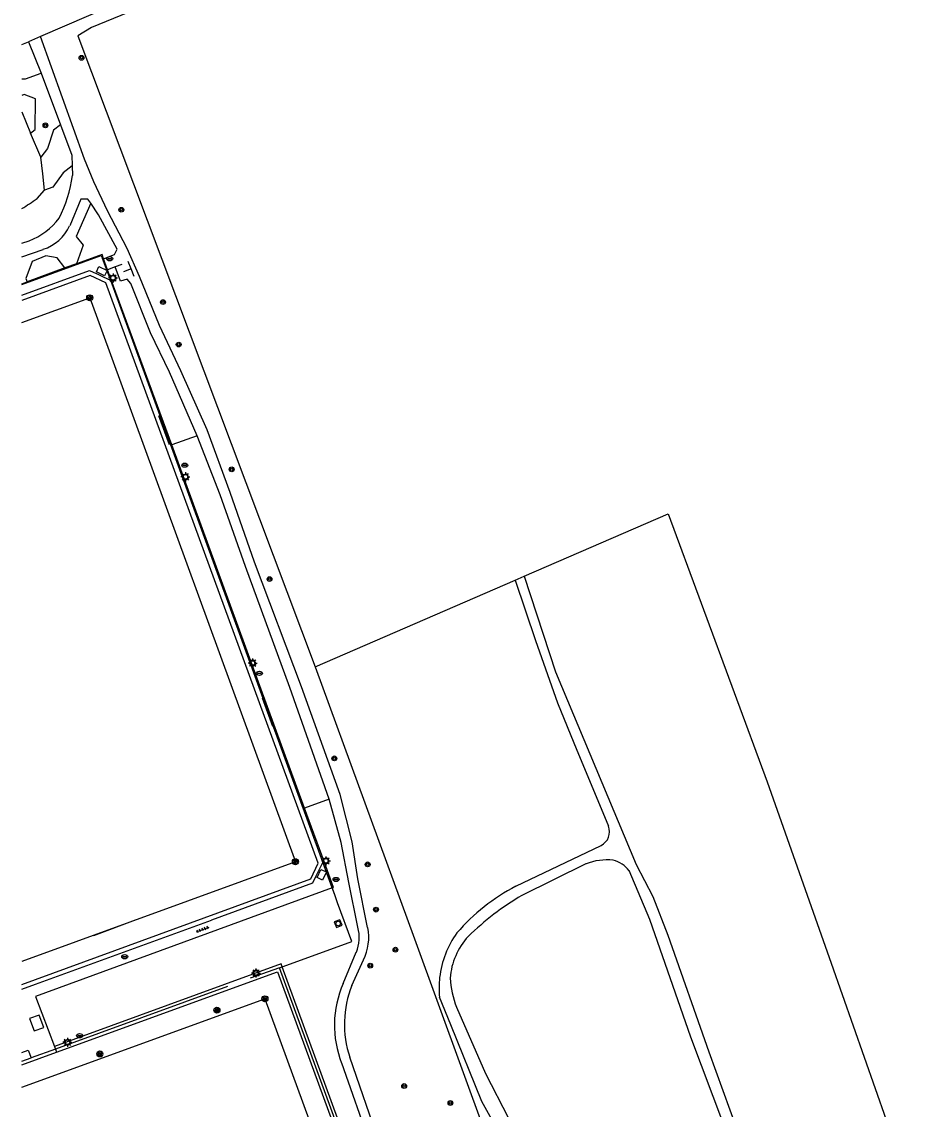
# Model space of a CAD drawing. Extents: x 135999 to 138000, y 396000 to 398501.
# Drawn here: x 136000 to 136147.5, y 396981.4 to 397162.5 of the extents above; entities that cross this region are included whole.
import ezdxf

# ---------------------------------------------------------------- set-up
doc = ezdxf.new("R2010")
doc.units = 0
for name, color, linetype in [('bs-afsc-ballenvanger', 7, 'Continuous'), ('bs-afsc-belijning', 7, 'Continuous'), ('bs-afsc-doel', 7, 'Continuous'), ('bs-afsc-hekwerk laag', 7, 'Continuous'), ('bs-afsc-poort', 7, 'Continuous'), ('bs-afsc-schoonlooprooster', 7, 'Continuous'), ('bs-symb-cornervlag', 7, 'Continuous'), ('bs-symb-sproeier', 7, 'Continuous'), ('bs-symb-veldverlichting', 7, 'Continuous'), ('gg-afsc-draadraster', 7, 'Continuous'), ('gg-afsc-hekwerk', 7, 'Continuous'), ('gg-bbg-overig bouwwerk', 7, 'Continuous'), ('gg-knt-bronhoudergrens', 7, 'Continuous'), ('gg-knt-onverhard', 7, 'Continuous'), ('gg-knt-verharding', 7, 'Continuous'), ('gt-grn-groengrens', 7, 'Continuous'), ('gt-symb-boom', 7, 'Continuous'), ('gt-symb-drainageput', 7, 'Continuous'), ('gt-symb-rioolschacht', 7, 'Continuous'), ('gt-symb-tegel verharding', 7, 'Continuous')]:
    doc.layers.add(name, color=color, linetype=linetype)

# ---------------------------------------------------------------- blocks, each defined once
blk = doc.blocks.new('gt0-BOOM')
at = {"layer": 'gt-symb-boom'}
for radius in [0.4, 0.2]:
    blk.add_circle((0, 0), radius, dxfattribs=at)
blk = doc.blocks.new('bs0-VELDV')
at = {"layer": 'bs-symb-veldverlichting'}
for p, q in [((-0.38, 0), (-0.75, 0)), ((-0.53, 0.53), (-0.27, 0.27)), ((-0.35, 0.14), (-0.52, 0.22)), ((-0.22, 0.52), (-0.14, 0.35)), ((0, 0.75), (0, 0.38)), ((0.22, 0.52), (0.14, 0.35)), ((0.27, 0.27), (0.53, 0.53)), ((0.35, 0.14), (0.52, 0.22)), ((0.38, 0), (0.75, 0)), ((-0.27, -0.27), (-0.53, -0.53)), ((-0.35, -0.14), (-0.52, -0.22)), ((-0.14, -0.35), (-0.22, -0.52)), ((0, -0.38), (0, -0.75)), ((0.14, -0.35), (0.22, -0.52)), ((0.27, -0.27), (0.53, -0.53)), ((0.35, -0.14), (0.52, -0.22))]:
    blk.add_line(p, q, dxfattribs=at)
blk.add_circle((0, 0), 0.375, dxfattribs=at)
blk = doc.blocks.new('gt0-DPUT')
at = {"layer": 'gt-symb-drainageput'}
for p, q in [((-0.25, 0.05), (0.25, 0.05)), ((0.24, -0.05), (-0.25, -0.05))]:
    blk.add_line(p, q, dxfattribs=at)
for centre, radius, start, end in [((-0.25, 0), 0.0542, 85.4775, 270), ((0.24, 0), 0.0543, 269.9965, 85.474)]:
    blk.add_arc(centre, radius, start, end, dxfattribs=at)
blk.add_ellipse((0, 0), major_axis=(0.502, 0), ratio=0.705307, dxfattribs=at)
blk = doc.blocks.new('gt0-RS')
at = {"layer": 'gt-symb-rioolschacht'}
blk.add_lwpolyline([(-0.5, -0.5), (0.5, -0.5), (0.5, 0.5), (-0.5, 0.5)], close=True, dxfattribs=at)
blk.add_circle((0, 0), 0.375, dxfattribs=at)
blk = doc.blocks.new('gt0-TEG1')
at = {"layer": 'gt-symb-tegel verharding'}
for p, q in [((-1.12, 0), (1.13, 0)), ((-0.9, -0.25), (-0.9, 0.25)), ((-0.45, -0.25), (-0.45, 0.25)), ((0, -0.25), (0, 0.25)), ((0.45, -0.25), (0.45, 0.25)), ((0.9, -0.25), (0.9, 0.25))]:
    blk.add_line(p, q, dxfattribs=at)
blk = doc.blocks.new('bs0-CORNVLG')
at = {"layer": 'bs-symb-cornervlag'}
for p, q in [((-0.34, 0.2), (0.2, -0.34)), ((-0.21, 0.35), (0.34, -0.2)), ((0.03, 0.4), (0.4, 0.03)), ((-0.4, -0.03), (-0.03, -0.4))]:
    blk.add_line(p, q, dxfattribs=at)
blk.add_circle((0, 0), 0.5, dxfattribs=at)
blk = doc.blocks.new('bs0-SPROEIER')
at = {"layer": 'bs-symb-sproeier'}
for p, q in [((-0.34, 0.2), (0.2, -0.34)), ((-0.21, 0.35), (0.34, -0.2)), ((0.03, 0.4), (0.4, 0.03)), ((-0.4, -0.03), (-0.03, -0.4))]:
    blk.add_line(p, q, dxfattribs=at)
blk.add_circle((0, 0), 0.5, dxfattribs=at)

msp = doc.modelspace()

# ---------------------------------------------------------------- linework, layer by layer
at = {"layer": 'bs-afsc-ballenvanger'}
msp.add_line((136002.26, 397002.26), (136031.55, 397012.9), dxfattribs=at)
for points in [[(136000, 397118.7), (136013.21, 397123.53), (136013.45, 397123.06)], [(136052.06, 397017.09), (136050.11, 397022.54), (136014.8, 397119.37), (136013.92, 397121.74)], [(136066.22, 396941.11), (136042.88, 397004.97), (136054.9, 397009.32), (136052.5, 397015.8)]]:
    msp.add_lwpolyline(points, dxfattribs=at)
at = {"layer": 'bs-afsc-belijning'}
for points in [[(136000, 397112.39), (136011.3, 397116.51), (136045.52, 397022.62), (136000, 397006)], [(136000, 396985.09), (136040.45, 396999.81), (136062.41, 396939.68), (136000, 396916.96)]]:
    msp.add_lwpolyline(points, dxfattribs=at)
at = {"layer": 'bs-afsc-doel'}
for p, q in [((136024.6, 397092.03), (136022.79, 397096.86)), ((136041.75, 397045.11), (136040.04, 397049.86)), ((136011.97, 397010.37), (136018.93, 397012.94))]:
    msp.add_line(p, q, dxfattribs=at)
at = {"layer": 'bs-afsc-hekwerk laag'}
for p, q in [((136014.8, 397119.37), (136013.61, 397119.95)), ((136050.11, 397022.54), (136049.52, 397021.42)), ((136042.88, 397004.97), (136037.98, 397003.22)), ((136000, 397001.43), (136002.26, 397002.26)), ((136034.23, 397001.85), (136005.59, 396991.43)), ((136005.59, 396991.43), (136001.57, 396989.97))]:
    msp.add_line(p, q, dxfattribs=at)
for points in [[(136000, 397116.96), (136011.26, 397121.07), (136012.35, 397120.53)], [(136048.92, 397020.21), (136048.37, 397019.04), (136031.55, 397012.9)]]:
    msp.add_lwpolyline(points, dxfattribs=at)
at = {"layer": 'bs-afsc-poort'}
for p, q in [((136013.92, 397121.74), (136013.45, 397123.06)), ((136013.61, 397119.95), (136012.35, 397120.53)), ((136049.52, 397021.42), (136048.92, 397020.21)), ((136052.5, 397015.8), (136052.06, 397017.09))]:
    msp.add_line(p, q, dxfattribs=at)
at = {"layer": 'bs-afsc-schoonlooprooster'}
for points in [[(136013.77, 397120.17), (136012.42, 397120.82), (136012.84, 397121.72), (136014.19, 397121.07), (136013.77, 397120.17)], [(136050.02, 397019.56), (136049.12, 397019.99), (136049.77, 397021.35), (136050.67, 397020.92), (136050.02, 397019.56)]]:
    msp.add_lwpolyline(points, dxfattribs=at)
at = {"layer": 'gg-afsc-draadraster'}
msp.add_line((136046.24, 397175.81), (136011.61, 397161.49), dxfattribs=at)
msp.add_lwpolyline([(136107.54, 397080.56), (136124.02, 397035.92), (136134.62, 397005.76), (136147.46, 396969.21), (136116.54, 396937.47)], dxfattribs=at)
at = {"layer": 'gg-afsc-hekwerk'}
for p, q in [((136013.92, 397121.74), (136013.45, 397123.06)), ((136018.19, 397121.3), (136017.71, 397122.54)), ((136014.8, 397119.37), (136013.92, 397121.74)), ((136015.54, 397121.64), (136014.27, 397121.18)), ((136016.65, 397122.05), (136015.54, 397121.64)), ((136018.19, 397121.3), (136016.93, 397120.82)), ((136018.68, 397120.03), (136018.19, 397121.3)), ((136050.11, 397022.54), (136014.8, 397119.37)), ((136048.82, 397055.05), (136065.31, 397009.8)), ((136051.64, 397018.26), (136050.11, 397022.54)), ((136052.06, 397017.09), (136051.64, 397018.26)), ((136065.31, 397009.8), (136082.35, 396963.04))]:
    msp.add_line(p, q, dxfattribs=at)
for points in [[(136000, 397118.7), (136013.21, 397123.53), (136013.45, 397123.06)], [(136017.52, 397119.62), (136016.4, 397119.29), (136015.54, 397121.64)], [(136043.32, 397005.13), (136054.9, 397009.32), (136052.5, 397015.8), (136052.06, 397017.09)]]:
    msp.add_lwpolyline(points, dxfattribs=at)
at = {"layer": 'gg-bbg-overig bouwwerk'}
msp.add_line((136000, 396989.4), (136001.57, 396989.97), dxfattribs=at)
for points in [[(136002.92, 396997.1), (136001.3, 396996.5), (136002.05, 396994.45), (136003.68, 396995.05), (136002.92, 396997.1)], [(136000, 396990.84), (136001.09, 396991.24), (136001.57, 396989.97)]]:
    msp.add_lwpolyline(points, dxfattribs=at)
at = {"layer": 'gg-knt-bronhoudergrens'}
for p, q in [((136083.56, 397070.14), (136107.54, 397080.56)), ((136082.1, 397069.51), (136083.56, 397070.14)), ((136048.82, 397055.05), (136082.1, 397069.51))]:
    msp.add_line(p, q, dxfattribs=at)
at = {"layer": 'gg-knt-onverhard'}
for p, q in [((136082.21, 397018.56), (136096.36, 397025.35)), ((136093.86, 397022.26), (136083.21, 397017.01)), ((136071.35, 396995.47), (136069.47, 397000.07)), ((136076.56, 396982.7), (136071.35, 396995.47)), ((136086.91, 396964.09), (136076.56, 396982.7))]:
    msp.add_line(p, q, dxfattribs=at)
for points in [[(136083.56, 397070.14), (136088.77, 397054.26), (136102.23, 397022.16), (136104.98, 397016.81), (136107.46, 397010.38), (136114.29, 396990.97), (136118.94, 396978.13), (136120.03, 396974.62)], [(136082.1, 397069.51), (136085.45, 397059.46), (136089.13, 397049.09), (136092.35, 397041.19), (136095.82, 397032.8), (136097.58, 397028.57)], [(136116.78, 396978.84), (136111.31, 396993.44), (136104.49, 397012.99), (136101.05, 397021.14)], [(136072.33, 396998.39), (136077.15, 396987.36), (136080.97, 396979.92)]]:
    msp.add_lwpolyline(points, dxfattribs=at)
for centre, radius, start, end in [((136095.28, 397027.6), 2.5, 295.6195, 22.602), ((136097.38, 397013.52), 9.42, 83.8136, 111.9221), ((136097.03, 397017.92), 5.14, 38.6382, 74.6217), ((136098.01, 396988.55), 33.92, 117.7714, 139.0583), ((136106.58, 396977.15), 46.21, 120.3876, 134.3745), ((136085.32, 397001.49), 15.92, 144.2929, 173.2486), ((136082.73, 397002.39), 11.5, 137.3477, 175.6793), ((136091.26, 397001.45), 21.83, 174.9835, 183.6229), ((136087.93, 397004.39), 16.71, 183.9103, 201.055)]:
    msp.add_arc(centre, radius, start, end, dxfattribs=at)
at = {"layer": 'gg-knt-verharding'}
for p, q in [((136000, 397158.65), (136001.12, 397159.14)), ((136003.09, 397159.99), (136001.12, 397159.14)), ((136001.12, 397159.14), (136003.2, 397153.9)), ((136003.2, 397153.9), (136006.46, 397145.31)), ((136008.4, 397138.47), (136008.44, 397136.85)), ((136000, 397125.59), (136001.22, 397126.01)), ((136000, 397123.31), (136003.54, 397124.57)), ((136013.35, 397123.72), (136009.12, 397122.17)), ((136013.61, 397123.01), (136013.35, 397123.72)), ((136014.27, 397121.18), (136013.61, 397123.01)), ((136007.19, 397121.47), (136000.89, 397119.17)), ((136009.12, 397122.17), (136007.19, 397121.47)), ((136024.94, 397092), (136014.27, 397121.18)), ((136000, 397118.84), (136000.89, 397119.17)), ((136047.04, 397031.55), (136024.94, 397092)), ((136050.3, 397022.64), (136047.04, 397031.55)), ((136051.64, 397018.26), (136002.31, 397000.21)), ((136053.46, 397002.35), (136055.65, 397007.55)), ((136054.91, 397002.03), (136056.83, 397006.3)), ((136002.31, 397000.21), (136005.42, 396991.86)), ((136000, 396988.82), (136005.78, 396990.93)), ((136005.42, 396991.86), (136005.59, 396991.43)), ((136005.59, 396991.43), (136005.78, 396990.93))]:
    msp.add_line(p, q, dxfattribs=at)
for points in [[(136065.72, 397185.84), (136053.34, 397180.69), (136034.3, 397173.48), (136003.09, 397159.99)], [(136057.54, 397011.65), (136055.89, 397019.77), (136054.94, 397025.94), (136052.94, 397033.84), (136046.54, 397051.74), (136038.7, 397072.48), (136034.66, 397084.08), (136030.84, 397094.55), (136026.48, 397104.33), (136022.9, 397111.88), (136019.58, 397120.07), (136017.55, 397124.69), (136014.24, 397130.98), (136011.99, 397135.8), (136010.45, 397139.57), (136003.09, 397159.99)], [(136006.46, 397145.31), (136008.35, 397140.23), (136008.4, 397138.47)], [(136011.49, 397132.27), (136010.97, 397132.94), (136009.84, 397132.92), (136007.97, 397128.49)], [(136013.61, 397123.01), (136015.42, 397123.73), (136015.89, 397124.61), (136012.78, 397130.3), (136011.49, 397132.27)], [(136000, 397002.18), (136048.08, 397019.75), (136049.31, 397022.39), (136014, 397119.02), (136011.39, 397120.23), (136000, 397116.07)], [(136029.16, 397093.54), (136024.59, 397104.1), (136021.42, 397110.68), (136018.16, 397118.91), (136017.52, 397119.62)], [(136051.16, 397033.05), (136044.58, 397051.64), (136037.21, 397071.79), (136033.01, 397083.71), (136029.16, 397093.54)], [(136055.92, 397011.72), (136054.39, 397019.14), (136053.14, 397025.84), (136051.16, 397033.05)], [(136051.64, 397018.26), (136051.87, 397018.34), (136050.3, 397022.64)], [(136043.32, 397005.13), (136043.14, 397005.61), (136005.42, 396991.86)], [(136021.31, 396919.93), (136068.22, 396936.98), (136043.32, 397005.13)], [(136005.78, 396990.93), (136042.52, 397004.32), (136066.93, 396937.57), (136000, 396913.21)], [(136070.61, 396935.87), (136066.18, 396948.93), (136061.74, 396963.74), (136058.05, 396975.35), (136053.22, 396989.08)], [(136071.95, 396936.34), (136067.9, 396949.36), (136063.25, 396964.5), (136059.52, 396975.75), (136054.56, 396990.07)]]:
    msp.add_lwpolyline(points, dxfattribs=at)
for centre, radius, start, end in [((135987.07, 397139.7), 21.56, 332.5797, 352.3831), ((135997.31, 397136.38), 11.09, 290.6583, 323.4151), ((136001.31, 397131.56), 7.33, 287.6918, 335.276), ((136049.71, 397010.02), 6.44, 337.4345, 15.3565), ((136049.68, 397009.97), 8.04, 332.8101, 12.0791), ((136069.32, 396995.42), 17.31, 156.4128, 201.4972), ((136071.24, 396995.56), 17.56, 158.3857, 198.2129)]:
    msp.add_arc(centre, radius, start, end, dxfattribs=at)
at = {"layer": 'gt-grn-groengrens'}
for p, q in [((136000, 397147.45), (136001.44, 397143.93)), ((136003.16, 397139.9), (136001.44, 397143.93)), ((136002.54, 397133.05), (136003.76, 397134.4)), ((136029.16, 397093.54), (136024.94, 397092)), ((136051.16, 397033.05), (136047.04, 397031.55))]:
    msp.add_line(p, q, dxfattribs=at)
for points in [[(136011.61, 397161.49), (136009.35, 397160.13), (136048.82, 397055.05)], [(136000, 397152.98), (136000.62, 397152.96), (136003.2, 397153.9)], [(136001.44, 397143.93), (136002.22, 397144.53), (136002.26, 397149.65), (136000.42, 397150.33), (136000, 397150.2)], [(136006.46, 397145.31), (136005.28, 397144.4), (136004.26, 397141.36), (136003.16, 397139.9)], [(136003.76, 397134.4), (136003.49, 397137.13), (136003.16, 397139.9)], [(136008.4, 397138.47), (136006.87, 397137.33), (136005.18, 397134.93), (136003.76, 397134.4)], [(136011.49, 397132.27), (136009.04, 397126.72), (136010.21, 397125.28), (136009.12, 397122.17)], [(136007.19, 397121.47), (136005.91, 397123.14), (136004.02, 397123.51), (136001.72, 397122.52), (136000.69, 397119.73), (136000.89, 397119.17)]]:
    msp.add_lwpolyline(points, dxfattribs=at)
msp.add_arc((135986.78, 397154.13), 26.32, 300.1535, 306.7772, dxfattribs=at)

# ---------------------------------------------------------------- block references
at = {"layer": 'bs-symb-cornervlag'}
for p in [(136011.3, 397116.51), (136045.52, 397022.62), (136040.45, 396999.81)]:
    msp.add_blockref('bs0-CORNVLG', p, dxfattribs=at)
at = {"layer": 'bs-symb-sproeier'}
for p in [(136032.47, 396997.92), (136012.99, 396990.63)]:
    msp.add_blockref('bs0-SPROEIER', p, dxfattribs=at)
at = {"layer": 'bs-symb-veldverlichting'}
for p in [(136015.18, 397119.82), (136027.23, 397086.7), (136038.39, 397055.7), (136050.59, 397022.77), (136038.95, 397004.1), (136007.6, 396992.58)]:
    msp.add_blockref('bs0-VELDV', p, dxfattribs=at)
at = {"layer": 'gt-symb-boom'}
for p in [(136009.94, 397156.46), (136003.94, 397145.22), (136016.56, 397131.16), (136023.49, 397115.79), (136026.11, 397108.72), (136034.92, 397087.95), (136041.22, 397069.68), (136052, 397039.83), (136057.54, 397022.18), (136058.93, 397014.65), (136062.16, 397007.98), (136057.97, 397005.32), (136063.61, 396985.28), (136071.3, 396982.46)]:
    msp.add_blockref('gt0-BOOM', p, dxfattribs=at)
at = {"layer": 'gt-symb-drainageput'}
for p in [(136014.62, 397123), (136027.12, 397088.64), (136039.52, 397053.99), (136052.28, 397019.67), (136017.13, 397006.8), (136009.62, 396993.66)]:
    msp.add_blockref('gt0-DPUT', p, dxfattribs=at)
at = {"layer": 'gt-symb-rioolschacht', "rotation": -159.0888006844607}
msp.add_blockref('gt0-RS', (136052.64, 397012.33), dxfattribs=at)
at = {"layer": 'gt-symb-tegel verharding', "rotation": 20.737148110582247}
msp.add_blockref('gt0-TEG1', (136030.09, 397011.33), dxfattribs=at)

doc.saveas('drawing.dxf')
